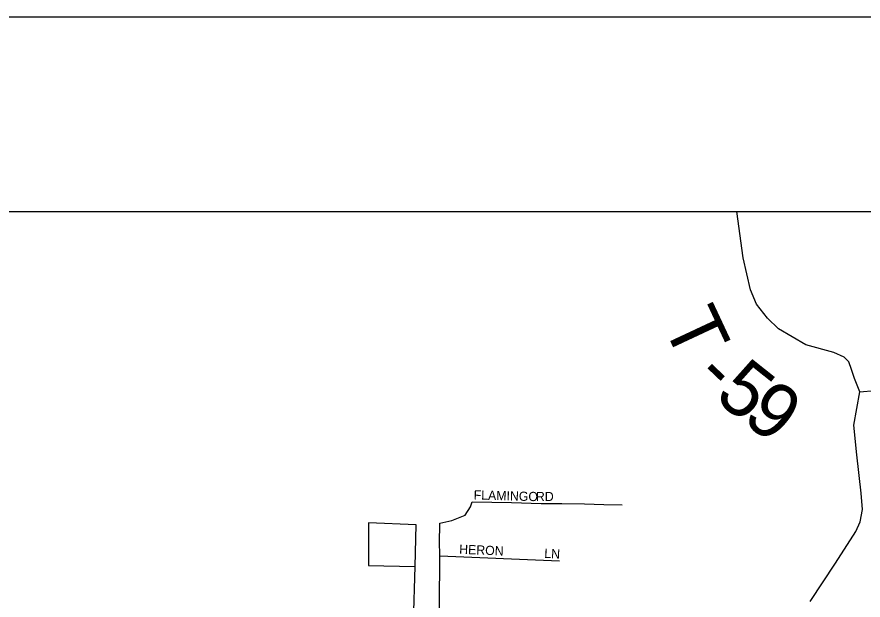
# Model space of a CAD drawing. Extents: x -22 to 431, y -18 to 160.
# Drawn here: x 329.532 to 330.402, y 159.52 to 160.12 of the extents above; entities that cross this region are included whole.
import ezdxf

# ---------------------------------------------------------------- set-up
doc = ezdxf.new("R2010")
doc.units = 0
for name, color, linetype in [('GM_X_City_Street_Text', 7, 'Continuous'), ('GM_X_County_ROW', 7, 'Continuous'), ('GM_X_County_Subdivision', 7, 'Continuous'), ('GM_X_Minor_River_Text', 7, 'Continuous'), ('GM_X_Section', 7, 'Continuous'), ('GM_X_Township_ROW', 7, 'Continuous')]:
    doc.layers.add(name, color=color, linetype=linetype)

msp = doc.modelspace()

# ---------------------------------------------------------------- linework, layer by layer
at = {"layer": 'GM_X_County_ROW'}
msp.add_lwpolyline([(330.34799, 159.51877), (330.37389, 159.55795), (330.39496, 159.59059), (330.39934, 159.60054), (330.40178, 159.61312), (330.40035, 159.63019), (330.39588, 159.66963), (330.39271, 159.69997), (330.39886, 159.73446), (330.43002, 159.73706)], dxfattribs=at)
at = {"layer": 'GM_X_Minor_River_Text'}
msp.add_lwpolyline([(330.39886, 159.73446), (330.39345, 159.7482), (330.39053, 159.75736), (330.38762, 159.76527), (330.38304, 159.76986), (330.37221, 159.77485), (330.34348, 159.78276), (330.31517, 159.799), (330.30392, 159.81025), (330.29268, 159.8244), (330.28644, 159.83939), (330.27894, 159.87229), (330.27253, 159.91994)], dxfattribs=at)
at = {"layer": 'GM_X_Section'}
msp.add_line((319.55486, 159.91994), (331.79487, 159.91994), dxfattribs=at)
msp.add_lwpolyline([(319.35486, 160.11994), (331.99487, 160.11994), (331.99487, 147.47994), (319.35486, 147.47994)], close=True, dxfattribs=at)
at = {"layer": 'GM_X_Township_ROW'}
for points in [[(329.95051, 159.35472), (329.95222, 159.37239), (329.95406, 159.37847), (329.95779, 159.38419), (329.96455, 159.39032), (329.96526, 159.39412), (329.96641, 159.40251), (329.96629, 159.44967), (329.9657, 159.48326), (329.9666, 159.51403), (329.96672, 159.5657), (329.96671, 159.58067), (329.96681, 159.5969), (329.96693, 159.59938), (329.97924, 159.60181), (329.99294, 159.60755), (329.99854, 159.61595), (330.00001, 159.62127)], [(330.00001, 159.62127), (330.04051, 159.62032), (330.07127, 159.61942), (330.09253, 159.61942), (330.1156, 159.61897), (330.13551, 159.61852), (330.15465, 159.61795)], [(329.94107, 159.35479), (329.93997, 159.43489), (329.93983, 159.49711), (329.94161, 159.55478), (329.94237, 159.59767), (329.89359, 159.59955), (329.89359, 159.55554), (329.94123, 159.55478)], [(329.96672, 159.5657), (330.08994, 159.56054)]]:
    msp.add_lwpolyline(points, dxfattribs=at)

# ---------------------------------------------------------------- texts
at = {"layer": 'GM_X_City_Street_Text'}
for s, rotation, p in [('T', 295.0613, (330.19558, 159.80433)), ('5', 321.55103, (330.24806, 159.72746)), ('-', 316.379, (330.22696, 159.74722)), ('9', 322.69927, (330.27646, 159.70493))]:
    msp.add_text(s, height=0.05682, rotation=rotation, dxfattribs=at).set_placement(p)
at = {"layer": 'GM_X_County_Subdivision'}
for s, rotation, p in [('FLAMINGO', 358.43005, (330.00162, 159.62361)), ('RD', 0.00001, (330.06575, 159.62194)), ('HERON', 357.61311, (329.98665, 159.56778)), ('LN', 356.98902, (330.07417, 159.56361))]:
    msp.add_text(s, height=0.00947, rotation=rotation, dxfattribs=at).set_placement(p)

doc.saveas('drawing.dxf')
